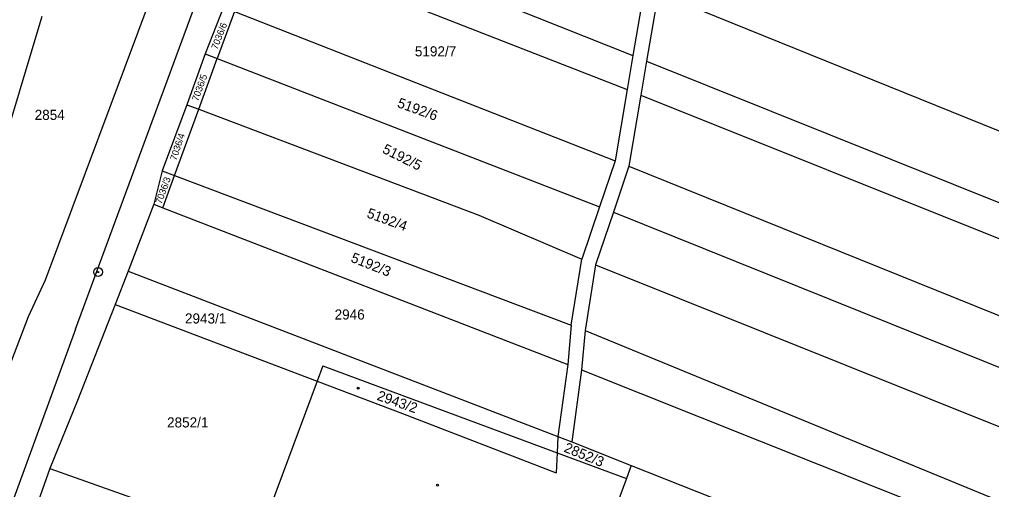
# Model space of a CAD drawing. Extents: x -593183 to -588034, y -1130415 to -1124994.
# Drawn here: x -591259.7 to -591096.3, y -1127782.4 to -1127703.4 of the extents above; entities that cross this region are included whole.
import ezdxf

# ---------------------------------------------------------------- set-up
doc = ezdxf.new("R2010")
doc.units = 0
for name, color, linetype in [('Vrstva 1', 7, 'Continuous'), ('Vrstva 18', 7, 'Continuous'), ('Vrstva 19', 7, 'Continuous'), ('Vrstva 24', 7, 'Continuous'), ('Vrstva 25', 7, 'Continuous')]:
    doc.layers.add(name, color=color, linetype=linetype)

msp = doc.modelspace()

# ---------------------------------------------------------------- linework, layer by layer
at = {"layer": 'Vrstva 1'}
for p, q in [((-591226.05, -1127668.66), (-591255.35, -1127747.23)), ((-591250.27, -1127755.48), (-591219.2, -1127671.18)), ((-591217.4, -1127685.21), (-591156.59, -1127709.45)), ((-591219.49, -1127690.94), (-591157.57, -1127715.19)), ((-591154.64, -1127697.97), (-591156.59, -1127709.45)), ((-591152.33, -1127698.93), (-591154.27, -1127710.38)), ((-591152.33, -1127698.93), (-591020.09, -1127752.47)), ((-591225.38, -1127701.31), (-591228.45, -1127709.19)), ((-591255.91, -1127702.9), (-591266.83, -1127739.19)), ((-591223.54, -1127702.03), (-591226.43, -1127709.97)), ((-591223.54, -1127702.03), (-591159.57, -1127727.17)), ((-591228.45, -1127709.19), (-591231.52, -1127717.73)), ((-591228.45, -1127709.19), (-591226.43, -1127709.97)), ((-591156.59, -1127709.45), (-591157.57, -1127715.19)), ((-591229.54, -1127718.48), (-591226.43, -1127709.97)), ((-591226.43, -1127709.97), (-591162.18, -1127734.88)), ((-591154.27, -1127710.38), (-591155.24, -1127716.1)), ((-591154.27, -1127710.38), (-591024.41, -1127762.62)), ((-591157.57, -1127715.19), (-591159.57, -1127727.17)), ((-591155.24, -1127716.1), (-591157.24, -1127728.08)), ((-591155.24, -1127716.1), (-591026.57, -1127767.7)), ((-591231.52, -1127717.73), (-591235.71, -1127728.86)), ((-591231.52, -1127717.73), (-591229.54, -1127718.48)), ((-591233.61, -1127729.65), (-591229.54, -1127718.48)), ((-591229.54, -1127718.48), (-591182.49, -1127736.31)), ((-591159.57, -1127727.17), (-591162.18, -1127734.88)), ((-591235.71, -1127728.86), (-591237.09, -1127734.46)), ((-591235.71, -1127728.86), (-591233.61, -1127729.65)), ((-591157.24, -1127728.08), (-591159.85, -1127735.78)), ((-591157.24, -1127728.08), (-591079.63, -1127759.42)), ((-591235.58, -1127735.04), (-591233.61, -1127729.65)), ((-591233.61, -1127729.65), (-591166.93, -1127754.81)), ((-591237.09, -1127734.46), (-591241.42, -1127745.69)), ((-591237.09, -1127734.46), (-591235.58, -1127735.04)), ((-591235.58, -1127735.04), (-591167.53, -1127761.41)), ((-591162.18, -1127734.88), (-591165.15, -1127743.67)), ((-591159.85, -1127735.78), (-591162.85, -1127744.64)), ((-591159.85, -1127735.78), (-591081.56, -1127767.33)), ((-591182.49, -1127736.31), (-591165.15, -1127743.67)), ((-591166.93, -1127754.81), (-591165.15, -1127743.67)), ((-591241.42, -1127745.69), (-591243.6, -1127751.33)), ((-591241.42, -1127745.69), (-591169.19, -1127773.49)), ((-591162.85, -1127744.64), (-591164.59, -1127755.69)), ((-591162.85, -1127744.64), (-591085.9, -1127775.51)), ((-591255.35, -1127747.23), (-591258.19, -1127753.4)), ((-591243.6, -1127751.33), (-591249.92, -1127767.47)), ((-591243.6, -1127751.33), (-591209.63, -1127764.2)), ((-591258.19, -1127753.4), (-591267.04, -1127776.31)), ((-591250.27, -1127755.48), (-591280.79, -1127838.99)), ((-591166.93, -1127754.81), (-591167.53, -1127761.41)), ((-591164.59, -1127755.69), (-591165.2, -1127762.31)), ((-591164.59, -1127755.69), (-591089.89, -1127786.45)), ((-591208.67, -1127761.62), (-591209.63, -1127764.2)), ((-591208.67, -1127761.62), (-591169.32, -1127776.23)), ((-591167.53, -1127761.41), (-591169.19, -1127773.49)), ((-591165.2, -1127762.31), (-591166.86, -1127774.39)), ((-591165.2, -1127762.31), (-591092.33, -1127791.36)), ((-591209.63, -1127764.2), (-591217.46, -1127785.29)), ((-591209.63, -1127764.2), (-591195.3, -1127769.62)), ((-591249.92, -1127767.47), (-591254.57, -1127778.88)), ((-591195.3, -1127769.62), (-591169.48, -1127779.6)), ((-591169.19, -1127773.49), (-591169.32, -1127776.23)), ((-591169.19, -1127773.49), (-591166.86, -1127774.39)), ((-591166.86, -1127774.39), (-591156.85, -1127778.37)), ((-591169.32, -1127776.23), (-591169.48, -1127779.6)), ((-591169.32, -1127776.23), (-591157.66, -1127780.56)), ((-591156.85, -1127778.37), (-591157.66, -1127780.56)), ((-591156.85, -1127778.37), (-591125.05, -1127790.97)), ((-591254.57, -1127778.88), (-591260.56, -1127795.68)), ((-591254.57, -1127778.88), (-591225.48, -1127789.19)), ((-591157.66, -1127780.56), (-591166.45, -1127804.23))]:
    msp.add_line(p, q, dxfattribs=at)
at = {"layer": 'Vrstva 24'}
for radius in [0.75, 0.0903]:
    msp.add_circle((-591246.45, -1127745.86), radius, dxfattribs=at)
at = {"layer": 'Vrstva 25'}
for centre, radius in [((-591202.75, -1127765.37), 0.175), ((-591202.75, -1127765.37), 0.15), ((-591189.41, -1127781.69), 0.175), ((-591189.41, -1127781.69), 0.15)]:
    msp.add_circle(centre, radius, dxfattribs=at)

# ---------------------------------------------------------------- texts
at = {"layer": 'Vrstva 18'}
for s, height, rotation, p in [('7036/6', 1.14, 68.6867, (-591226.43, -1127708.55)), ('7036/5', 1.14, 70.1046, (-591229.66, -1127717.23)), ('5192/6', 1.7, 340.1709, (-591196.3, -1127718.1)), ('7036/4', 1.14, 71.5328, (-591233.32, -1127727.19)), ('5192/5', 1.7, 333.435, (-591198.82, -1127725.74)), ('7036/3', 1.14, 70.3221, (-591235.8, -1127734.52)), ('5192/4', 1.7, 339.949, (-591201.42, -1127736.63)), ('5192/3', 1.7, 338.1298, (-591204.12, -1127744.09)), ('2852/3', 1.7, 337.6127, (-591168.3, -1127776.02))]:
    msp.add_text(s, height=height, rotation=rotation, dxfattribs=at).set_placement(p)
for s, p in [('5192/7', (-591193.22, -1127709.6)), ('2854', (-591257.12, -1127720.28)), ('2946', (-591206.71, -1127753.85)), ('2943/1', (-591231.86, -1127754.51)), ('2852/1', (-591234.87, -1127771.99))]:
    msp.add_text(s, height=1.7, dxfattribs=at).set_placement(p)
at = {"layer": 'Vrstva 19'}
msp.add_text('2943/2', height=1.7, rotation=340.641, dxfattribs=at).set_placement((-591199.71, -1127767.32))

doc.saveas('drawing.dxf')
